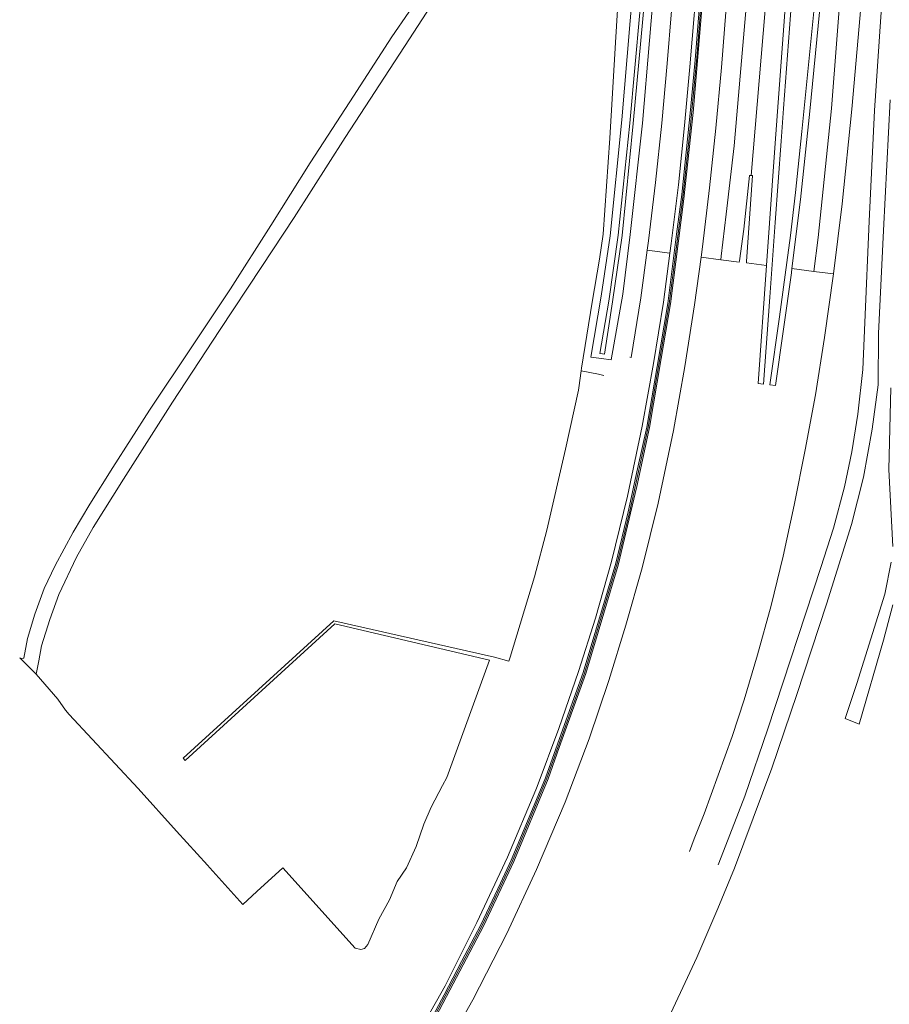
# Model space of a CAD drawing. Header units: metres. Extents: x 152391 to 157968, y 462336 to 467280.
# Tile 310 of 656: x 153635 to 153788, y 465280 to 465453. Entities that reach past the tile are written whole.
import ezdxf

# ---------------------------------------------------------------- set-up
doc = ezdxf.new("R2010")
doc.units = ezdxf.units.M
doc.header["$LTSCALE"] = 0.75
for name, color, linetype, lineweight in [('B-WE-GR-BOUWLAND-GV', 251, 'Continuous', 13), ('B-WE-GR-GROENVOORZIENING-GV', 251, 'Continuous', 18), ('B-WE-GR-HAAG-G', 251, 'GR-HAAG1', 13), ('B-WE-OG-TERREIN_CULTUURSCHEIDING-GV', 251, 'Continuous', 18), ('B-WE-OG-WATER-GV', 251, 'Continuous', 18), ('B-WE-OG-WATER_SLOOT-GV', 251, 'Continuous', 18), ('B-WE-VH-VERHARDING_ASFALT-GV', 251, 'Continuous', 18), ('B-WE-VH-VERHARDING_GESLOTEN-GV', 251, 'Continuous', 18)]:
    doc.layers.add(name, color=color, linetype=linetype, lineweight=lineweight)
doc.linetypes.add('GR-HAAG1', pattern='A,6,[176,NLCS.SHX,S=0.125,R=0,X=0,Y=0],-2', length=8)

msp = doc.modelspace()

# ---------------------------------------------------------------- linework, layer by layer
at = {"layer": 'B-WE-GR-BOUWLAND-GV'}
msp.add_lwpolyline([(153710.88, 465459.99), (153703.03, 465447.86), (153692.58, 465431.87), (153683.67, 465417.83), (153677.99, 465409.23), (153670.55, 465397.98), (153662.29, 465385.39), (153653.69, 465371.89), (153648.33, 465363.4), (153645.38, 465358.18), (153642.3, 465351.61), (153640.72, 465347.25), (153639.23, 465342.57), (153638.77, 465339.98), (153638.32, 465337.6), (153642.15, 465333.23), (153643.46, 465331.33), (153644.12, 465330.53), (153656.22, 465317.53), (153663, 465310.05), (153668.39, 465304.11), (153668.82, 465303.63), (153674.63, 465297.18), (153677.07, 465299.45), (153681.65, 465303.61), (153694.39, 465289.5), (153695.36, 465289.27), (153695.98, 465289.42), (153696.59, 465290.17), (153698.52, 465294.58), (153700.39, 465297.98), (153701.76, 465301.21), (153703.36, 465303.63), (153705.07, 465307.34), (153706.44, 465311.26), (153707.73, 465314.24), (153709.71, 465318.07), (153710.44, 465319.48), (153717.96, 465340.1), (153690.81, 465346.47), (153664.49, 465322.48), (153664.16, 465322.85), (153690.64, 465346.99), (153718.86, 465340.59), (153721.37, 465339.93), (153721.61, 465340.59), (153725.87, 465354.7), (153728.04, 465362.9), (153731.34, 465377.13), (153733.57, 465387.47), (153733.63, 465387.91), (153734.08, 465390.87), (153734.15, 465391.34), (153736.01, 465402.96), (153737.28, 465410.5), (153737.94, 465414.86), (153739.1, 465431.72), (153740.12, 465448.54), (153740.97, 465462.93)], dxfattribs=at)
at = {"layer": 'B-WE-GR-GROENVOORZIENING-GV'}
for points in [[(153789.45, 465539.35), (153787.17, 465508.54), (153787.17, 465508.54), (153786.22, 465495.57), (153784.62, 465474.42), (153783.07, 465453.42), (153781.63, 465436.83), (153779.95, 465420.21), (153778.4, 465407.94), (153778.4, 465407.93), (153776.83, 465396.76), (153775.22, 465386.67), (153773.44, 465377.02), (153771.49, 465367.28), (153769.53, 465358.33), (153767.44, 465349.71), (153765.06, 465341.01), (153762.72, 465333.11), (153760.61, 465326.67), (153755.7, 465313.11), (153753.92, 465308.69), (153753.09, 465306.49), (153753.08, 465306.46)], [(153746.62, 465518.95), (153745.46, 465518.31), (153745.65, 465518.26), (153746.62, 465517.99), (153745.39, 465505.22), (153743.71, 465488.78), (153740.97, 465462.93), (153740.12, 465448.54), (153739.1, 465431.72), (153737.94, 465414.86), (153737.28, 465410.5), (153736.01, 465402.96), (153734.15, 465391.34), (153734.08, 465390.87), (153737.09, 465390.28), (153738.05, 465390.09)], [(153742.6, 465393.29), (153742.86, 465393.22), (153744.55, 465403.7), (153745.69, 465412.09), (153745.9, 465413.7), (153747.14, 465423.98), (153748.22, 465434.38), (153749.17, 465444.88), (153750.68, 465463.41), (153752.35, 465485.78), (153754.31, 465510.97), (153754.31, 465511.01), (153754.36, 465511.66), (153754.34, 465514.15), (153753.3, 465517.19)], [(153709.08, 465269.82), (153715.04, 465280.46), (153720.98, 465292.09), (153726.22, 465303.32), (153731.24, 465315.14), (153731.25, 465315.15), (153735.5, 465326.25), (153738.94, 465336.51), (153741.93, 465346.22), (153744.8, 465356.3), (153747.6, 465367.68), (153750.26, 465380.42), (153752.3, 465391.63), (153753.99, 465402.5), (153755.13, 465410.83), (153755.38, 465412.66), (153756.63, 465423.03), (153757.73, 465433.49), (153758.75, 465444.17), (153761.8, 465483.82)], [(153771.92, 465481.66), (153768.17, 465430.88), (153766.63, 465409.4), (153765.14, 465388.67), (153766.13, 465388.54), (153767.23, 465403.81), (153768.17, 465416.91), (153769.2, 465431.22), (153769.62, 465436.93), (153771.01, 465455.71)], [(153754.72, 465463.08), (153753.16, 465444.28), (153752.22, 465433.96), (153751.14, 465423.58), (153749.89, 465413.27), (153749.66, 465411.55), (153748.52, 465402.96), (153746.78, 465392.17), (153744.8, 465381.17), (153742.23, 465368.88), (153739.41, 465357.39), (153736.56, 465347.43), (153733.61, 465338.1), (153730.17, 465328.08), (153726.36, 465317.92), (153726.1, 465317.29), (153721.14, 465305.5), (153715.75, 465294.02), (153710.17, 465282.92), (153704.35, 465272.64)], [(153707.99, 465276.47), (153716.88, 465293.36), (153722.22, 465304.74), (153728.26, 465319.26), (153730.23, 465324.76), (153734.88, 465337.73), (153738.05, 465348.36), (153740.56, 465356.76), (153743.84, 465370.59), (153746.08, 465380.92), (153748.15, 465393.06), (153749.79, 465402.63), (153752.13, 465421.07), (153753.72, 465436.25), (153755.92, 465462.27)], [(153755.92, 465462.27), (153753.72, 465436.25), (153752.13, 465421.07), (153749.79, 465402.63), (153748.15, 465393.06), (153746.08, 465380.92), (153743.84, 465370.59), (153740.56, 465356.76), (153738.05, 465348.36), (153734.88, 465337.73), (153730.23, 465324.76), (153728.26, 465319.26), (153722.22, 465304.74), (153716.88, 465293.36), (153707.99, 465276.47)], [(153755.03, 465457.34), (153754.07, 465445.48), (153753.26, 465436.75), (153751.73, 465421.86), (153750.84, 465414.89), (153749.29, 465402.71), (153747.4, 465391.64), (153745.6, 465381.02), (153743.99, 465373.67), (153742.35, 465366.15), (153740.15, 465357.13), (153738.68, 465352.22), (153734.4, 465337.89), (153731.72, 465330.4), (153727.79, 465319.43), (153724.61, 465311.79), (153721.76, 465304.94), (153719.87, 465300.91), (153716.43, 465293.59), (153713.06, 465287.18), (153709.98, 465281.32), (153707.55, 465276.71)], [(153707.55, 465276.71), (153709.98, 465281.32), (153713.06, 465287.18), (153716.43, 465293.59), (153719.87, 465300.91), (153721.76, 465304.94), (153724.61, 465311.79), (153727.79, 465319.43), (153731.72, 465330.4), (153734.4, 465337.89), (153738.68, 465352.22), (153740.15, 465357.13), (153742.35, 465366.15), (153743.99, 465373.67), (153745.6, 465381.02), (153747.4, 465391.64), (153749.29, 465402.71), (153750.84, 465414.89), (153751.73, 465421.86), (153753.26, 465436.75), (153754.07, 465445.48), (153755.03, 465457.34)], [(153774.94, 465453.98), (153772.86, 465432.94), (153771.75, 465422.19), (153770.83, 465414.68), (153770.22, 465409.89), (153768.89, 465400.36), (153767.21, 465388.41), (153768.2, 465388.29), (153771.01, 465408.12), (153771.1, 465408.84), (153772.63, 465420.99), (153774.24, 465436.51), (153775.94, 465453.89)]]:
    msp.add_lwpolyline(points, dxfattribs=at)
msp.add_lwpolyline([(153743.6, 465463.53), (153744.92, 465486.35), (153747.72, 465518.8), (153750.01, 465518.65), (153751.43, 465518.56), (153749.62, 465486.1), (153747.31, 465463.5), (153744.87, 465434.4), (153742.69, 465414.81), (153741.36, 465404.33), (153739.34, 465392.83), (153737.65, 465393.05), (153735.78, 465393.3), (153737.6, 465403.99), (153739.18, 465414.61), (153741.23, 465434.94)], close=True, dxfattribs=at)
at = {"layer": 'B-WE-GR-HAAG-G'}
msp.add_lwpolyline([(153760.91, 465623.57), (153763.77, 465617.83), (153765.68, 465610.97), (153766.29, 465603.08), (153765.94, 465596.21), (153763.57, 465564.55), (153758.99, 465504.44), (153757.39, 465485.3), (153755.76, 465463.37), (153754.42, 465446.54), (153753.21, 465433.42), (153751.98, 465421.83), (153749.54, 465402.67), (153745.84, 465380.97), (153742.64, 465366.27), (153740.39, 465357.06), (153734.64, 465337.81), (153728.02, 465319.34), (153721.99, 465304.84), (153716.65, 465293.48), (153707.77, 465276.59), (153703.1, 465268.48), (153702.4, 465267.27), (153692.91, 465250.97)], dxfattribs=at)
at = {"layer": 'B-WE-OG-TERREIN_CULTUURSCHEIDING-GV'}
msp.add_lwpolyline([(153788.33, 465438.47), (153787.21, 465415.53), (153786.33, 465397.44), (153786.24, 465388.45), (153785.17, 465380.67), (153783.68, 465372.19), (153781.54, 465363.89), (153777.16, 465349.91), (153771.97, 465334.08), (153767.59, 465321.09), (153760.99, 465303.54), (153758.09, 465296.46), (153754.39, 465287.87), (153748.19, 465274.57)], dxfattribs=at)
at = {"layer": 'B-WE-OG-WATER-GV'}
msp.add_lwpolyline([(153749.11, 465517.17), (153746.78, 465486.5), (153745.25, 465463.57), (153742.59, 465434.39), (153740.58, 465414.71), (153738.95, 465403.14), (153737.37, 465393.94), (153737.82, 465393.86), (153738.18, 465393.8), (153739.6, 465403.01), (153741.27, 465414.65), (153743.23, 465434.35), (153745.9, 465463.52), (153747.47, 465485.95), (153749.95, 465517.06), (153749.56, 465517.11)], close=True, dxfattribs=at)
at = {"layer": 'B-WE-OG-WATER_SLOOT-GV'}
for points in [[(153747.72, 465518.8), (153744.92, 465486.35), (153743.6, 465463.53), (153741.23, 465434.94), (153739.18, 465414.61), (153737.6, 465403.99), (153735.78, 465393.3), (153737.65, 465393.05), (153739.34, 465392.83), (153741.36, 465404.33), (153742.69, 465414.81), (153744.87, 465434.4), (153747.31, 465463.5), (153749.62, 465486.1), (153751.43, 465518.56), (153750.01, 465518.65)], [(153737.82, 465393.86), (153737.37, 465393.94), (153738.95, 465403.14), (153740.58, 465414.71), (153742.59, 465434.39), (153745.25, 465463.57), (153746.78, 465486.5), (153749.11, 465517.17), (153749.56, 465517.11), (153749.95, 465517.06), (153747.47, 465485.95), (153745.9, 465463.52), (153743.23, 465434.35), (153741.27, 465414.65), (153739.6, 465403.01), (153738.18, 465393.8)]]:
    msp.add_lwpolyline(points, close=True, dxfattribs=at)
for points in [[(153788.46, 465387.93), (153788.1, 465373.59), (153788.81, 465360.07)], [(153788.52, 465357.31), (153787.42, 465351.65), (153782.49, 465335.98), (153780.46, 465329.82), (153782.92, 465328.83), (153787.19, 465343.59), (153788.83, 465349.8)]]:
    msp.add_lwpolyline(points, dxfattribs=at)
at = {"layer": 'B-WE-VH-VERHARDING_ASFALT-GV'}
for points in [[(153792.07, 465505.36), (153792.06, 465505.34), (153791.02, 465498.01), (153790.72, 465495.91), (153789.23, 465482.19), (153787.89, 465467.8), (153786.7, 465453.07), (153785.62, 465436.62), (153784.69, 465417.19), (153783.89, 465399.38), (153783.56, 465391.12), (153782.66, 465383.28), (153781.62, 465376.68), (153780.34, 465370.53), (153778.4, 465363.28), (153776.18, 465356.34), (153766.86, 465328.04), (153762.81, 465316.21), (153759.09, 465306.57), (153758.15, 465304.13)], [(153706.77, 465458.29), (153700.8, 465449.52), (153693.41, 465438.13), (153686.46, 465427.4), (153679.52, 465416.43), (153672.47, 465405.29), (153665.78, 465395.29), (153658.25, 465383.99), (153651.77, 465373.89), (153647.76, 465367.49), (153644.81, 465362.53), (153641.67, 465356.73), (153639.73, 465352.66), (153638.1, 465348.18), (153636.81, 465343.89), (153636.13, 465340.46), (153636.02, 465340.41), (153635.75, 465340.37), (153635.42, 465340.48), (153638.32, 465337.6), (153638.77, 465339.98), (153639.23, 465342.57), (153640.72, 465347.25), (153642.3, 465351.61), (153645.38, 465358.18), (153648.33, 465363.4), (153653.69, 465371.89), (153662.29, 465385.39), (153670.55, 465397.98), (153677.99, 465409.23), (153683.67, 465417.83), (153692.58, 465431.87), (153703.03, 465447.86), (153710.88, 465459.99)], [(153748.19, 465274.57), (153754.39, 465287.87), (153758.09, 465296.46), (153760.99, 465303.54), (153767.59, 465321.09), (153771.97, 465334.08), (153777.16, 465349.91), (153781.54, 465363.89), (153783.68, 465372.19), (153785.17, 465380.67), (153786.24, 465388.45), (153786.33, 465397.44), (153787.21, 465415.53), (153788.33, 465438.47)]]:
    msp.add_lwpolyline(points, dxfattribs=at)
at = {"layer": 'B-WE-VH-VERHARDING_GESLOTEN-GV'}
for points in [[(153758.33, 465510.66), (153754.31, 465510.97), (153752.35, 465485.78), (153750.68, 465463.41), (153749.17, 465444.88), (153748.22, 465434.38), (153747.14, 465423.98), (153745.9, 465413.7), (153745.69, 465412.09), (153749.66, 465411.55), (153749.89, 465413.27), (153751.14, 465423.58), (153752.22, 465433.96), (153753.16, 465444.28), (153754.72, 465463.08), (153756.35, 465485.06)], [(153763.81, 465510.24), (153761.8, 465483.82), (153758.75, 465444.17), (153757.73, 465433.49), (153756.63, 465423.03), (153755.38, 465412.66), (153755.13, 465410.83), (153758.58, 465410.4), (153758.65, 465411.02), (153759.52, 465418.39), (153760.93, 465430.4), (153762, 465442.65), (153763.38, 465458.85), (153764.93, 465478.6), (153766.45, 465498.64), (153767.32, 465509.98)], [(153761.83, 465409.99), (153761.86, 465410.23), (153762.64, 465415.77), (153763.67, 465425.22), (153763.92, 465425.2), (153766.38, 465454.28), (153768.94, 465486.89), (153770.59, 465509.75), (153767.32, 465509.98), (153766.45, 465498.64), (153764.93, 465478.6), (153763.38, 465458.85), (153762, 465442.65), (153760.93, 465430.4), (153759.52, 465418.39), (153758.65, 465411.02), (153758.58, 465410.4)], [(153763.1, 465409.84), (153766.63, 465409.4), (153768.17, 465430.88), (153771.92, 465481.66), (153774.05, 465509.49), (153770.59, 465509.75), (153768.94, 465486.89), (153766.38, 465454.28), (153763.92, 465425.2), (153764.17, 465425.18), (153763.12, 465410.06)], [(153780.03, 465509.06), (153779.1, 465496.17), (153777.53, 465475.01), (153775.94, 465453.89), (153774.24, 465436.51), (153772.63, 465420.99), (153771.1, 465408.84), (153774.95, 465408.36), (153775.69, 465414.28), (153778.07, 465436.97), (153779.95, 465461.25), (153781.81, 465485.28), (153783.62, 465508.8)], [(153786.22, 465495.57), (153787.17, 465508.54), (153783.62, 465508.8), (153781.81, 465485.28), (153779.95, 465461.25), (153778.07, 465436.97), (153775.69, 465414.28), (153774.95, 465408.36), (153778.4, 465407.93), (153778.4, 465407.94), (153779.95, 465420.21), (153781.63, 465436.83), (153783.07, 465453.42), (153784.62, 465474.42)]]:
    msp.add_lwpolyline(points, close=True, dxfattribs=at)

doc.saveas('drawing.dxf')
